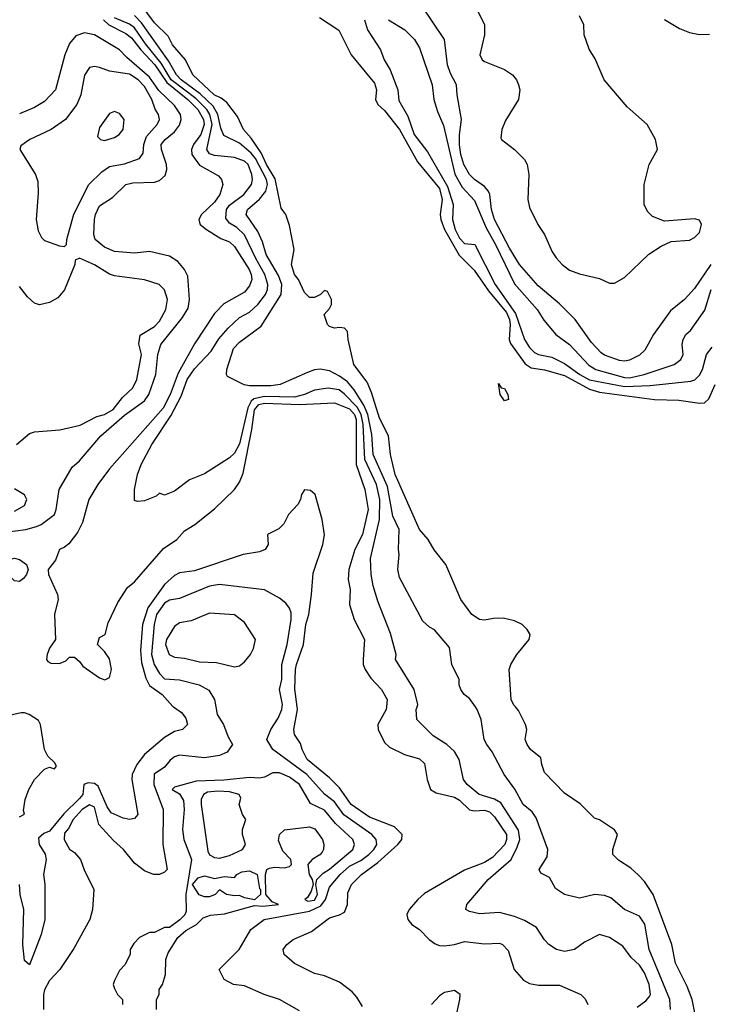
# Model space of a CAD drawing. Header units: inches. Extents: x 2348352 to 2479776, y 460422 to 613655.
# Tile 566 of 590: x 2446550 to 2449310, y 588810 to 592750. Entities that reach past the tile are written whole.
import ezdxf

# ---------------------------------------------------------------- set-up
doc = ezdxf.new("R2010")
doc.units = ezdxf.units.IN
doc.header["$MEASUREMENT"] = 0
doc.layers.add('C4548', color=7, linetype='Continuous')
doc.layers.add('C4549', color=7, linetype='Continuous')

msp = doc.modelspace()

# ---------------------------------------------------------------- linework, layer by layer
at = {"layer": 'C4548', "color": 4}
for points, elevation in [([(2447166.2, 590000), (2447198, 589978), (2447215.3, 589955.3), (2447222, 589930), (2447202, 589910), (2447170, 589901.2), (2447130, 589878), (2447050, 589809.6), (2447018.4, 589770), (2447000.5, 589730), (2446998.4, 589710), (2447022.8, 589570), (2447010, 589554), (2446990, 589549.3), (2446964.9, 589555.1), (2446916.4, 589576.4), (2446899.8, 589599.8), (2446863.7, 589683.7), (2446850, 589694.3), (2446824.2, 589695.8), (2446806.8, 589690), (2446802.6, 589650), (2446790, 589633.6), (2446727.4, 589572.6), (2446670, 589502.4), (2446647, 589493), (2446625.5, 589474.5), (2446628, 589450), (2446651.6, 589411.5), (2446655.8, 589390), (2446645.5, 589330), (2446650.8, 589290), (2446650.4, 589150), (2446636.4, 589090), (2446590, 588968), (2446570, 588986), (2446562.9, 589050), (2446567, 589190), (2446552.7, 589250), (2446549, 589290)], 64), ([(2447335.5, 590000), (2447340.5, 589970), (2447365.5, 589930), (2447383, 589883), (2447402, 589850), (2447381, 589819), (2447350, 589805.2), (2447290, 589796), (2447190, 589806.6), (2447170, 589800.9), (2447152.4, 589787.6), (2447130, 589759.3), (2447088.8, 589731.2), (2447087, 589690), (2447124.4, 589590), (2447122.4, 589450), (2447141, 589350), (2447130, 589339), (2447110, 589329.2), (2447086, 589330), (2447050, 589344), (2447010, 589375.3), (2446965.2, 589430), (2446925.3, 589465.3), (2446867, 589530), (2446850, 589599.5), (2446830, 589608.2), (2446800.3, 589590), (2446764.9, 589550), (2446746.2, 589513.8), (2446730, 589495.3), (2446728, 589470), (2446750, 589431), (2446770, 589417.3), (2446793.4, 589390), (2446808.3, 589348.3), (2446846.8, 589270), (2446841, 589190), (2446831, 589150), (2446767.1, 589032.9), (2446710.9, 588949.1), (2446670, 588906), (2446650, 588868), (2446644.9, 588850), (2446646, 588790)], 68), ([(2447670, 588784), (2447590, 588829.2), (2447528, 588850), (2447450, 588884), (2447406, 588890), (2447368, 588910), (2447348.7, 588950), (2447429, 589030), (2447475.3, 589110), (2447528.7, 589150), (2447710, 589182.7), (2447755.3, 589204.7), (2447774.2, 589230), (2447790, 589279.1), (2447832.6, 589330), (2447870, 589362.7), (2447914.6, 589385.5), (2447947.8, 589410), (2447967.8, 589430), (2447978.7, 589450), (2447976.2, 589470), (2447959.5, 589490), (2447847.8, 589567.8), (2447810, 589620.5), (2447770, 589651.5), (2447698.9, 589730), (2447562.7, 589830), (2447539, 589870), (2447555.1, 589910), (2447584.2, 589955.8), (2447598.7, 589990), (2447600, 590000)], 68), ([(2447921.5, 588801.5), (2447898.9, 588838.9), (2447880.2, 588860.2), (2447830, 588899), (2447770, 588924), (2447730, 588934), (2447650, 588974), (2447608.7, 589010), (2447604, 589030), (2447619, 589050), (2447644, 589070), (2447718.4, 589101.6), (2447790, 589156.3), (2447830, 589167.7), (2447850, 589178.8), (2447861.6, 589210), (2447863.3, 589256.7), (2447878, 589290), (2447918, 589330), (2447983, 589377), (2448063.7, 589450), (2448079.3, 589470), (2448081.2, 589490), (2448050, 589520.9), (2447950, 589559.6), (2447877, 589610), (2447830, 589677), (2447790, 589716.2), (2447700.7, 589790), (2447680.9, 589830), (2447674.2, 589854.2), (2447649.3, 589890), (2447647, 589910), (2447662, 589990), (2447660.7, 590000)], 64), ([(2448017.3, 590000), (2448016.2, 589990), (2447982.7, 589930), (2447984, 589910), (2448010, 589858), (2448030, 589839), (2448090, 589809.3), (2448150, 589792.3), (2448170, 589774), (2448180.9, 589710), (2448194, 589670), (2448217, 589657), (2448290, 589638.7), (2448310, 589627.6), (2448350, 589588), (2448370, 589584), (2448410, 589586.9), (2448430, 589579.7), (2448450, 589560.7), (2448498.3, 589490), (2448498.3, 589470), (2448491.1, 589450), (2448442.7, 589397.3), (2448410, 589377), (2448330, 589347.3), (2448170, 589254), (2448142.7, 589230), (2448109.2, 589190), (2448099.3, 589170), (2448102.7, 589150), (2448119, 589130), (2448149.5, 589109.5), (2448188.7, 589070), (2448212.5, 589052.5), (2448230, 589046), (2448250, 589043.7), (2448289.4, 589049.4), (2448330, 589062), (2448410, 589052.3), (2448470, 589054.5), (2448482, 589050), (2448505.1, 589025.1), (2448529.2, 588950), (2448566.3, 588906.3), (2448590, 588894), (2448626.3, 588886.3), (2448710, 588886.6), (2448795.3, 588850), (2448812.5, 588832.5), (2448824, 588810)], 56), ([(2449020.7, 588799.3), (2449055.3, 588824.7), (2449070, 588841), (2449074, 588850), (2449069.6, 588890), (2449050, 588936), (2449030, 588966.6), (2448997.6, 588997.6), (2448963.2, 589043.2), (2448910, 589077.2), (2448870, 589089), (2448810, 589059), (2448770, 589029.2), (2448730, 589021.2), (2448698, 589030), (2448668, 589050), (2448650, 589068), (2448617.5, 589117.5), (2448570, 589145.2), (2448530, 589161.2), (2448470, 589177.2), (2448390, 589172.7), (2448350, 589181.2), (2448335.3, 589190), (2448339, 589210), (2448424.5, 589310), (2448516.2, 589390), (2448541.4, 589438.6), (2448550.9, 589469.1), (2448546.4, 589506.4), (2448475.8, 589615.8), (2448450, 589631.5), (2448389.2, 589650), (2448341.2, 589690), (2448326, 589710), (2448309.3, 589789.3), (2448290, 589822), (2448259, 589850), (2448204.8, 589884.8), (2448139, 589950), (2448137.2, 589990), (2448140.6, 590000)], 52), ([(2449154, 588790), (2449151.5, 588830), (2449069.6, 589030), (2449051.2, 589131.2), (2449030, 589162.7), (2448970, 589189.2), (2448915.9, 589235.9), (2448890, 589246), (2448850.9, 589249.1), (2448790, 589235.3), (2448730, 589249), (2448693.6, 589273.6), (2448670, 589318), (2448635.3, 589335.3), (2448629, 589350), (2448660.2, 589399.8), (2448664, 589430), (2448616.5, 589556.5), (2448600.2, 589580.2), (2448565.2, 589610), (2448531.7, 589671.7), (2448489.2, 589730), (2448440.2, 589820.2), (2448419, 589850), (2448409.2, 589870), (2448397.2, 589950), (2448380.9, 589990), (2448373.8, 590000)], 48), ([(2449257.2, 588750), (2449241.2, 588830), (2449221.5, 588881.5), (2449174.2, 588974.2), (2449159.3, 589050), (2449085.2, 589250), (2449050, 589302), (2449026.3, 589326.3), (2448995.5, 589355.5), (2448946.3, 589386.3), (2448924, 589410), (2448924, 589430), (2448942, 589490), (2448930, 589508), (2448870, 589548.7), (2448850, 589555.3), (2448792.9, 589612.9), (2448730, 589655.3), (2448650, 589738), (2448639, 589770), (2448636, 589796), (2448594, 589830), (2448581.2, 589850), (2448573.2, 589870), (2448579, 589910), (2448574, 589930), (2448546.3, 589986.3), (2448534.1, 590000)], 44), ([(2446550, 589561), (2446568.9, 589571.1), (2446565.6, 589585.6), (2446571.6, 589630), (2446587.1, 589670), (2446609.8, 589710.2), (2446650, 589750.8), (2446670, 589758.8), (2446690, 589752), (2446697.2, 589762.8), (2446690, 589777.2), (2446663.2, 589803.2), (2446649.4, 589829.4), (2446634, 589930), (2446625.6, 589945.6), (2446588.7, 589970), (2446570, 589977), (2446556.6, 589976.6), (2446450, 589952.6)], 64), ([(2447098, 588790), (2447098, 588830), (2447108, 588850), (2447108, 588870), (2447122, 588890), (2447134, 588930), (2447135.3, 588990), (2447144, 589016), (2447183.1, 589076.9), (2447214.6, 589105.4), (2447258, 589130), (2447284, 589156), (2447313.2, 589166.8), (2447370, 589172.7), (2447490, 589204.9), (2447523.1, 589203.1), (2447586, 589210), (2447560.9, 589220.9), (2447535.3, 589250), (2447534, 589330), (2447539, 589350), (2447550, 589355.5), (2447570, 589359.1), (2447610, 589356), (2447630, 589362), (2447638, 589370), (2447635.3, 589390), (2447603.1, 589423.1), (2447586.3, 589466.3), (2447589.8, 589490.2), (2447610, 589508.4), (2447710, 589520.5), (2447731.8, 589511.8), (2447761.3, 589470), (2447767, 589450), (2447766.4, 589430), (2447760.7, 589419.3), (2447751.8, 589408.2), (2447721, 589390), (2447702.8, 589370), (2447708, 589330), (2447721, 589310), (2447724, 589290), (2447717, 589263), (2447702, 589238), (2447690.8, 589230), (2447702.6, 589222.6), (2447730, 589226.9), (2447742.4, 589250), (2447735.1, 589290), (2447739, 589310), (2447764.4, 589335.6), (2447790, 589350.5), (2447883.7, 589430), (2447889.3, 589450), (2447883.7, 589470), (2447814.2, 589534.2), (2447770, 589586.6), (2447713.8, 589613.8), (2447669.3, 589690), (2447630, 589719.5), (2447590, 589736.2), (2447563.4, 589736.6), (2447530, 589719.3), (2447510, 589714.5), (2447470, 589717.7), (2447366.7, 589706.7), (2447256.7, 589703.3), (2447170, 589679), (2447161, 589670), (2447190, 589652), (2447205.5, 589625.5), (2447208, 589590), (2447202, 589510), (2447207.7, 589470), (2447237.3, 589390), (2447215.5, 589250), (2447216.9, 589183.1), (2447211.3, 589168.7), (2447191.3, 589148.7), (2447150, 589118), (2447130, 589118), (2447090, 589098), (2447070, 589098), (2447030, 589078), (2447006.4, 589053.6), (2446992, 589030), (2446992, 589010), (2446971.3, 588968.7), (2446950, 588946), (2446930, 588906), (2446924.7, 588890), (2446930, 588874), (2446942, 588850), (2446962, 588830), (2446962, 588810)], 72), ([(2448294.5, 588750), (2448312, 588830), (2448312.3, 588850), (2448290, 588865.2), (2448250, 588857), (2448230, 588843.7), (2448198, 588810)], 64)]:
    msp.add_lwpolyline(points, dxfattribs=dict(at, elevation=elevation))
for points, elevation in [([(2447343, 589663), (2447301.6, 589658.4), (2447285.3, 589650), (2447276.5, 589630), (2447276.5, 589610), (2447303.2, 589423.2), (2447310, 589408.4), (2447330, 589397), (2447350, 589395.3), (2447390, 589406), (2447442, 589430), (2447454, 589450), (2447442, 589490), (2447442, 589510), (2447455.3, 589550), (2447442, 589570), (2447428.7, 589610), (2447434.6, 589634.6), (2447428, 589650), (2447390, 589660.7)], 76), ([(2447490, 589228), (2447450, 589236), (2447430, 589246), (2447410, 589243.7), (2447378, 589250), (2447350, 589268), (2447332, 589250), (2447310, 589240.7), (2447290, 589239.6), (2447268.2, 589248.2), (2447242, 589290), (2447264.2, 589315.8), (2447290, 589324.4), (2447330, 589314), (2447370, 589322), (2447410, 589318), (2447419, 589330), (2447439.7, 589340.3), (2447470, 589343.8), (2447501, 589330), (2447510, 589274), (2447514, 589270), (2447514, 589250)], 72)]:
    msp.add_lwpolyline(points, close=True, dxfattribs=dict(at, elevation=elevation))
at = {"layer": 'C4549', "color": 4}
for points, elevation in [([(2448534.1, 590000), (2448527.5, 590007.5), (2448517.2, 590030), (2448508.7, 590150), (2448515.3, 590170), (2448539, 590210), (2448589.2, 590270), (2448592.7, 590290), (2448581.2, 590310), (2448561.2, 590330), (2448530, 590344.5), (2448485.2, 590354.8), (2448445.8, 590354.2), (2448410, 590347.3), (2448390, 590349.6), (2448359.3, 590370), (2448315.1, 590430), (2448256, 590570), (2448208.2, 590628.2), (2448184.5, 590670), (2448149.8, 590709.8), (2448052.8, 590930), (2448033.6, 591010), (2448025.4, 591085.4), (2447990, 591155.3), (2447958, 591258), (2447940.1, 591300.1), (2447886.6, 591370), (2447864, 591470), (2447862, 591502), (2447850, 591515.3), (2447830, 591519), (2447810, 591515.3), (2447790, 591522), (2447782, 591530), (2447768, 591570), (2447790, 591594), (2447798, 591610), (2447798, 591630), (2447782, 591662), (2447770, 591666), (2447754, 591650), (2447730, 591638), (2447710, 591638), (2447690, 591658), (2447665.2, 591710), (2447649.5, 591730), (2447637.2, 591770), (2447648.7, 591830), (2447630, 591926), (2447615.3, 591970), (2447596.5, 591996.5), (2447572.8, 592112.8), (2447538.2, 592170), (2447516.6, 592216.6), (2447476.3, 592276.3), (2447445.6, 592310), (2447422, 592362), (2447379.3, 592419.3), (2447356.6, 592436.6), (2447327.8, 592450), (2447242.9, 592530), (2447214, 592590), (2447162, 592650), (2447144.4, 592684.4), (2447090, 592738), (2447036.2, 592810)], 44), ([(2449315.6, 591770), (2449250, 591674.8), (2449210, 591631), (2449154.8, 591585.2), (2449086, 591490), (2449051.7, 591428.3), (2449030, 591407.7), (2448990, 591388), (2448970, 591383.8), (2448950, 591386.4), (2448890, 591407), (2448877.1, 591417.1), (2448837.8, 591457.7), (2448772.7, 591550), (2448710, 591612.7), (2448624.5, 591684.5), (2448550, 591770.5), (2448510, 591835.5), (2448450.3, 591950), (2448438, 591990), (2448431.5, 592050), (2448425, 592064.9), (2448410, 592083.1), (2448370, 592110.4), (2448350.4, 592130), (2448327.9, 592170), (2448315.5, 592210), (2448310.2, 592249.8), (2448310.2, 592289.8), (2448318.7, 592350), (2448300.4, 592450), (2448297.6, 592490), (2448274.3, 592534.3), (2448262.4, 592570), (2448250.3, 592670.3), (2448156.4, 592810)], 56), ([(2448381, 592790), (2448410.7, 592730), (2448410.6, 592690), (2448391, 592610), (2448401, 592590), (2448410, 592582.8), (2448490, 592550.8), (2448522, 592530), (2448538, 592510), (2448546, 592490), (2448551.3, 592470), (2448546, 592430), (2448493.7, 592346.3), (2448478.8, 592310), (2448476, 592276), (2448478, 592270), (2448530, 592231), (2448570, 592191), (2448580.7, 592170), (2448587.7, 592130), (2448583, 592030), (2448590, 591998), (2448624, 591930), (2448650.4, 591890.4), (2448681.4, 591821.4), (2448696.5, 591796.5), (2448720.7, 591770), (2448750, 591748.4), (2448790, 591733), (2448870, 591714), (2448910, 591696), (2448930, 591696), (2448970, 591718.8), (2449068.1, 591811.9), (2449116.6, 591843.4), (2449157, 591863), (2449230, 591868), (2449250, 591878.8), (2449270, 591898), (2449279, 591930), (2449270, 591948), (2449250, 591953.2), (2449130, 591944), (2449082.7, 591962.7), (2449062.7, 591982.7), (2449049.2, 592010), (2449049, 592090), (2449068.7, 592170), (2449102, 592230), (2449094, 592270), (2449061.2, 592330), (2448981.2, 592401.2), (2448889, 592510), (2448852.9, 592592.9), (2448828.4, 592631.6), (2448808.7, 592690), (2448808, 592730), (2448790, 592766)], 64), ([(2446885.8, 592750), (2446906.4, 592730), (2446975.4, 592695.4), (2446998, 592678), (2447034.6, 592630), (2447091.3, 592570), (2447138.8, 592498.8), (2447222.5, 592430), (2447263.1, 592390), (2447285.3, 592350), (2447288, 592330), (2447274.8, 592290), (2447245.4, 592250), (2447237.4, 592230), (2447239.7, 592210), (2447270, 592168.2), (2447345.4, 592125.4), (2447357.2, 592110), (2447363.7, 592090), (2447351.6, 592050), (2447330, 592020.5), (2447278, 591970), (2447266.6, 591950), (2447270, 591938), (2447272.7, 591930), (2447297.2, 591910), (2447355.1, 591875.1), (2447390, 591860.7), (2447410, 591842), (2447468, 591750), (2447476.9, 591730), (2447479.1, 591710), (2447470, 591684.9), (2447450, 591659.3), (2447366.7, 591613.3), (2447330, 591574), (2447250, 591453), (2447183.8, 591336.2), (2447152.8, 591250), (2447124.2, 591195.8), (2446910, 590953.4), (2446862.9, 590890), (2446827.1, 590830), (2446801.7, 590738.3), (2446782, 590698), (2446746.9, 590653.1), (2446730, 590639.1), (2446709, 590630), (2446692.9, 590587.1), (2446664, 590550), (2446665.2, 590530), (2446701.2, 590450), (2446704, 590430), (2446689.3, 590370), (2446694, 590270), (2446670, 590234.8), (2446660.5, 590210), (2446658, 590190), (2446662.4, 590182.4), (2446674.8, 590174.8), (2446710, 590174.5), (2446735.5, 590184.5), (2446750, 590199), (2446770, 590199), (2446790, 590182), (2446802.9, 590162.9), (2446870, 590117.2), (2446890.8, 590109.2), (2446910, 590118), (2446917.3, 590150), (2446910, 590192), (2446890, 590222), (2446861, 590250), (2446870, 590278), (2446892, 590290), (2446904, 590336), (2446942.5, 590417.5), (2446982, 590478), (2447010, 590500.9), (2447125.7, 590634.3), (2447178.8, 590670), (2447210, 590705.2), (2447251, 590730), (2447330, 590793.2), (2447410.3, 590869.7), (2447430, 590899.3), (2447444.1, 590935.9), (2447479.2, 591110), (2447490, 591189.3), (2447507.8, 591210), (2447530, 591215.6), (2447670.2, 591209.8), (2447810, 591216.9), (2447870, 591193.5), (2447890.5, 591170), (2447896.3, 591150), (2447896.8, 590970), (2447931.2, 590870), (2447945.1, 590790), (2447922.4, 590690), (2447891.2, 590630), (2447867.6, 590550), (2447864.5, 590510), (2447872, 590470), (2447869.4, 590410), (2447889.2, 590350), (2447929.5, 590270), (2447924, 590190), (2447925.2, 590170), (2447932.7, 590150), (2447954.9, 590114.9), (2447998.4, 590070), (2448020.5, 590030), (2448017.3, 590000)], 56), ([(2448140.6, 590000), (2448144, 590010), (2448129, 590070), (2448054, 590190), (2448057.2, 590210), (2448034.2, 590294.2), (2447983.3, 590423.3), (2447964.2, 590484.2), (2447957, 590530), (2447954.2, 590594.2), (2447989.8, 590750), (2447990.8, 590830), (2447978.2, 590890), (2447930.7, 590990), (2447925.2, 591130), (2447917.1, 591170), (2447900, 591200), (2447850, 591251.2), (2447828.7, 591268.7), (2447784.6, 591275.4), (2447730, 591268.2), (2447690.2, 591249.8), (2447650, 591239.8), (2447530, 591242.4), (2447487.2, 591232.8), (2447476.5, 591223.5), (2447462.8, 591197.2), (2447430, 591052.7), (2447410, 591016), (2447390, 590997.2), (2447290, 590933.2), (2447230, 590909), (2447170, 590864), (2447130, 590848), (2447110, 590855.3), (2447096, 590844), (2447050, 590825.2), (2447022, 590822), (2447010, 590826), (2447009, 590870), (2447021.2, 590930), (2447036, 590970), (2447078.4, 591050), (2447154.5, 591165.5), (2447195.9, 591244.1), (2447220.5, 591310), (2447250, 591353.4), (2447316.1, 591423.9), (2447347.2, 591472.8), (2447384.6, 591515.4), (2447430, 591558), (2447470, 591579.3), (2447502.9, 591610), (2447534, 591650), (2447542, 591670), (2447543.6, 591690), (2447531.1, 591730), (2447494.7, 591794.7), (2447450, 591889.5), (2447418.6, 591918.6), (2447390, 591935.6), (2447375.4, 591955.4), (2447378.3, 591990), (2447390, 592008.2), (2447447, 592050), (2447478.4, 592090), (2447482.4, 592110), (2447479.7, 592130), (2447465.1, 592170), (2447450, 592183.6), (2447410, 592198.7), (2447330, 592206), (2447310, 592212.7), (2447299.6, 592230), (2447319.8, 592330), (2447310.6, 592370), (2447298.5, 592390), (2447254.7, 592434.7), (2447157, 592510), (2447116.3, 592576.3), (2447053.8, 592653.8), (2447010, 592717.3), (2446990, 592732), (2446930, 592756.9)], 52), ([(2448373.8, 590000), (2448350, 590034), (2448328.7, 590050), (2448315.3, 590070), (2448309.1, 590089.1), (2448309, 590110), (2448279, 590170), (2448270, 590238), (2448210, 590308.7), (2448190, 590319), (2448163.2, 590343.2), (2448070, 590518), (2448062.7, 590550), (2448069.2, 590610), (2448066, 590630), (2448069.2, 590710), (2448043.1, 590763.1), (2448021.7, 590881.7), (2447964.5, 591010), (2447959.4, 591090), (2447943, 591170), (2447927.3, 591207.3), (2447889.1, 591269.1), (2447861.3, 591301.3), (2447830, 591323.5), (2447790, 591344.5), (2447752.1, 591352.1), (2447730, 591349.5), (2447701.3, 591338.7), (2447592, 591290), (2447554.6, 591285.4), (2447470, 591285.2), (2447449.1, 591289.1), (2447382, 591322), (2447378, 591330), (2447379.3, 591350), (2447406.2, 591433.8), (2447430, 591459.3), (2447516.4, 591523.6), (2447596.4, 591650), (2447598.7, 591690), (2447586.4, 591726.4), (2447536.4, 591810), (2447521.3, 591861.3), (2447503.1, 591903.1), (2447457, 591970), (2447462, 591990), (2447510, 592032.2), (2447535.7, 592064.3), (2447542.4, 592090), (2447538, 592110), (2447493.9, 592194), (2447475.9, 592215.9), (2447430, 592255.8), (2447367.2, 592287.2), (2447355.6, 592315.6), (2447343.2, 592370), (2447324.2, 592404.2), (2447273, 592453), (2447196, 592510), (2447177.7, 592530), (2447145.4, 592585.4), (2447037.9, 592737.9), (2447010, 592767.3)], 48), ([(2447750, 592758.8), (2447827.9, 592707.9), (2447876, 592610), (2447970, 592496), (2447978, 592470), (2447974, 592430), (2447982.8, 592410), (2448010, 592387.3), (2448070, 592310.5), (2448141.6, 592181.6), (2448230, 592074), (2448240.2, 592030), (2448232.6, 591970), (2448234.7, 591950), (2448250.2, 591910), (2448308.3, 591808.3), (2448368.1, 591748.1), (2448425.7, 591665.7), (2448497.9, 591577.9), (2448510.1, 591550), (2448513.4, 591530), (2448508.9, 591470), (2448513.9, 591453.9), (2448573.4, 591373.4), (2448597.2, 591357.2), (2448650, 591348.9), (2448730, 591326.3), (2448830, 591272.2), (2448870, 591259.6), (2449090, 591230.3), (2449188.2, 591228.2), (2449270, 591215.5), (2449290, 591217.3), (2449307.3, 591232.7), (2449332.7, 591290)], 44), ([(2447930.4, 592750), (2447941.6, 592710), (2447994.4, 592630), (2448009, 592589), (2448032.2, 592550), (2448063.8, 592470), (2448066.8, 592426.8), (2448103.8, 592363.8), (2448129.2, 592290), (2448181.6, 592221.6), (2448262.1, 592082.1), (2448284.4, 592010), (2448282.6, 591950), (2448292.2, 591910), (2448310, 591876.3), (2448330, 591854), (2448370.8, 591850), (2448452.7, 591690), (2448534.2, 591574.2), (2448570, 591470.8), (2448590, 591438), (2448610, 591418.4), (2448626.8, 591410), (2448679.2, 591399.2), (2448730, 591373.7), (2448791.8, 591330), (2448830, 591309.3), (2448970, 591282.3), (2449073.1, 591286.9), (2449236.3, 591303.7), (2449251.2, 591308.8), (2449270, 591327.3), (2449282, 591350), (2449298, 591410), (2449320.5, 591439.5)], 48), ([(2448026, 592750), (2448091.3, 592710), (2448130, 592671.3), (2448150, 592638), (2448200.7, 592490), (2448207.3, 592430), (2448222, 592382), (2448246.2, 592326.2), (2448291.3, 592131.3), (2448320.2, 592080.2), (2448370, 592026), (2448416.9, 591916.9), (2448454.3, 591850), (2448530, 591693.4), (2448620.7, 591590), (2448648.1, 591548.1), (2448696, 591490), (2448750, 591450.6), (2448827.8, 591367.8), (2448856, 591350), (2448970, 591318.6), (2448990, 591317.6), (2449049.2, 591330), (2449168.7, 591370), (2449196, 591390), (2449205.2, 591410), (2449201.2, 591450), (2449205.2, 591470), (2449216, 591490), (2449233.7, 591506.3), (2449292.2, 591587.7), (2449317.4, 591670)], 52), ([(2449130.5, 592750.5), (2449190, 592714.8), (2449230, 592699.1), (2449270, 592690.5), (2449310, 592692.4)], 64), ([(2446450, 590694.4), (2446575.3, 590710), (2446618, 590722), (2446636, 590730), (2446689, 590770), (2446696, 590790), (2446708, 590870), (2446760.1, 590959.9), (2446790, 590985.5), (2446874.9, 591085.1), (2446970, 591167.6), (2447050, 591224.9), (2447066.6, 591250), (2447094.7, 591330), (2447103.5, 591410), (2447115.6, 591450), (2447201.8, 591558.2), (2447223.8, 591596.2), (2447229.6, 591630), (2447223.3, 591723.3), (2447209.4, 591750), (2447182.4, 591782.4), (2447150, 591803.7), (2447070, 591822.7), (2447010, 591816), (2446930, 591822), (2446890, 591839.5), (2446852.7, 591870), (2446847, 591890), (2446849.6, 591950.4), (2446853.2, 591970), (2446870, 592004.7), (2446921.5, 592038.5), (2446975.3, 592090), (2447003.3, 592096.7), (2447090, 592099.3), (2447110, 592106), (2447132.9, 592127.1), (2447139.5, 592150), (2447137.6, 592170), (2447117.4, 592230), (2447116.9, 592250), (2447131.8, 592270), (2447170, 592301.3), (2447190, 592328), (2447196.9, 592350), (2447193.5, 592370), (2447170, 592406.6), (2447107.1, 592467.1), (2447070, 592519.8), (2446978.5, 592598.5), (2446949.6, 592630), (2446850, 592689.4), (2446810, 592697.2), (2446774.4, 592685.6), (2446750, 592655.3), (2446730.4, 592609.6), (2446693.4, 592470), (2446650, 592422.7), (2446610, 592398), (2446550, 592372.7)], 64), ([(2446537.2, 591050), (2446590, 591094), (2446610, 591100.7), (2446711.5, 591108.5), (2446791.9, 591128.1), (2446858.4, 591161.6), (2446890, 591170.5), (2446923.7, 591190), (2446961.7, 591238.3), (2447002.8, 591277.2), (2447019.6, 591310), (2447037.6, 591410), (2447027, 591453), (2447032.3, 591487.7), (2447090, 591523), (2447110, 591544), (2447135.1, 591590), (2447142, 591630), (2447129.6, 591669.6), (2447108.7, 591690), (2447050, 591709.5), (2446930, 591724.5), (2446910, 591732), (2446850, 591769.5), (2446790, 591795.3), (2446772, 591788), (2446771.3, 591770), (2446730, 591668.7), (2446703.5, 591636.5), (2446670, 591619), (2446630, 591609), (2446610, 591615.3), (2446581.5, 591641.5), (2446550, 591682)], 68), ([(2446530, 590782.8), (2446570, 590806), (2446579.3, 590830), (2446570, 590848.7), (2446530, 590872.7)], 68), ([(2447660.7, 590000), (2447651.4, 590071.4), (2447654.3, 590150), (2447657.4, 590170), (2447686, 590250), (2447695.8, 590330), (2447706.6, 590370), (2447718.3, 590450), (2447724.2, 590535.8), (2447763.6, 590650), (2447769.4, 590689.4), (2447760.9, 590750), (2447732, 590850), (2447714, 590866), (2447690, 590869), (2447677.3, 590850), (2447674, 590830), (2447662.8, 590810), (2447626, 590770), (2447607.1, 590732.9), (2447587.1, 590712.9), (2447542, 590690), (2447544.7, 590650), (2447532, 590630), (2447510, 590620.9), (2447444.7, 590610), (2447250, 590544.2), (2447190, 590536.9), (2447170, 590526), (2447130, 590489.7), (2447063.4, 590396.6), (2447041.8, 590330), (2447033.6, 590226.4), (2447037.6, 590177.6), (2447054.7, 590114.7), (2447070, 590086.4), (2447120.7, 590050), (2447162.5, 590002.5), (2447166.2, 590000)], 64), ([(2447600, 590000), (2447601.3, 590010), (2447589.5, 590070.5), (2447599.3, 590110), (2447599.5, 590170), (2447620.5, 590250), (2447636.2, 590350), (2447636.2, 590376.2), (2447630, 590395.3), (2447614.8, 590414.8), (2447590, 590435.3), (2447530, 590468.7), (2447350, 590489.5), (2447310, 590482.9), (2447190, 590434.5), (2447150, 590427.3), (2447130, 590415.6), (2447098.3, 590370), (2447087.8, 590330), (2447077.8, 590210), (2447088.9, 590170), (2447110, 590133.4), (2447130, 590112.7), (2447190, 590108.4), (2447268.5, 590088.5), (2447306.6, 590066.6), (2447330.4, 590030.4), (2447335.5, 590000)], 68)]:
    msp.add_lwpolyline(points, dxfattribs=dict(at, elevation=elevation))
for points, elevation in [([(2446850, 592562.7), (2446830, 592559), (2446810, 592528), (2446795.5, 592450), (2446779.1, 592410), (2446734, 592350), (2446676, 592310), (2446591.3, 592270), (2446555.3, 592244.7), (2446551, 592230), (2446614, 592130), (2446622.5, 592102.5), (2446624.5, 592055.5), (2446616.3, 591950), (2446624.5, 591904.5), (2446638, 591878), (2446650, 591866), (2446710, 591844.7), (2446730, 591842), (2446738, 591850), (2446739, 591870), (2446767.5, 591972.5), (2446826.6, 592090), (2446878.3, 592141.7), (2446910, 592163), (2446970, 592172.7), (2447030, 592194.8), (2447044.5, 592215.5), (2447047.3, 592250), (2447057.4, 592282.6), (2447100.9, 592330), (2447109.3, 592350), (2447105.2, 592370), (2447092, 592392), (2447079.6, 592430), (2447050, 592482.7), (2447023.7, 592510), (2446990, 592531.5), (2446910, 592543.7), (2446870, 592559.3)], 68), ([(2446930, 592382), (2446910, 592375.3), (2446870, 592318), (2446862, 592282), (2446874, 592270), (2446890, 592266.8), (2446930, 592278.8), (2446948.7, 592290), (2446964, 592310), (2446968.7, 592350), (2446950, 592375.3)], 72), ([(2448490, 591224.7), (2448472.7, 591250), (2448466, 591294), (2448476.9, 591276.9), (2448490, 591274), (2448503, 591250), (2448506, 591230)], 36), ([(2446550, 590501.6), (2446530, 590505.1), (2446503.9, 590530), (2446495.3, 590550), (2446495.1, 590570), (2446510, 590590.2), (2446530, 590595.8), (2446550, 590590.3), (2446577.1, 590570), (2446583.8, 590550), (2446577.1, 590530), (2446566.1, 590513.9)], 56), ([(2447310, 590375.1), (2447235.9, 590344.1), (2447190, 590337.2), (2447170, 590322), (2447138, 590270), (2447133.4, 590250), (2447147.7, 590210), (2447170, 590198.8), (2447210, 590194.8), (2447270, 590180.7), (2447338, 590178), (2447410, 590161), (2447430, 590164.7), (2447450, 590181), (2447473.2, 590210), (2447485.6, 590234.4), (2447493.2, 590270), (2447450, 590338), (2447410, 590368.7)], 72)]:
    msp.add_lwpolyline(points, close=True, dxfattribs=dict(at, elevation=elevation))

doc.saveas('drawing.dxf')
